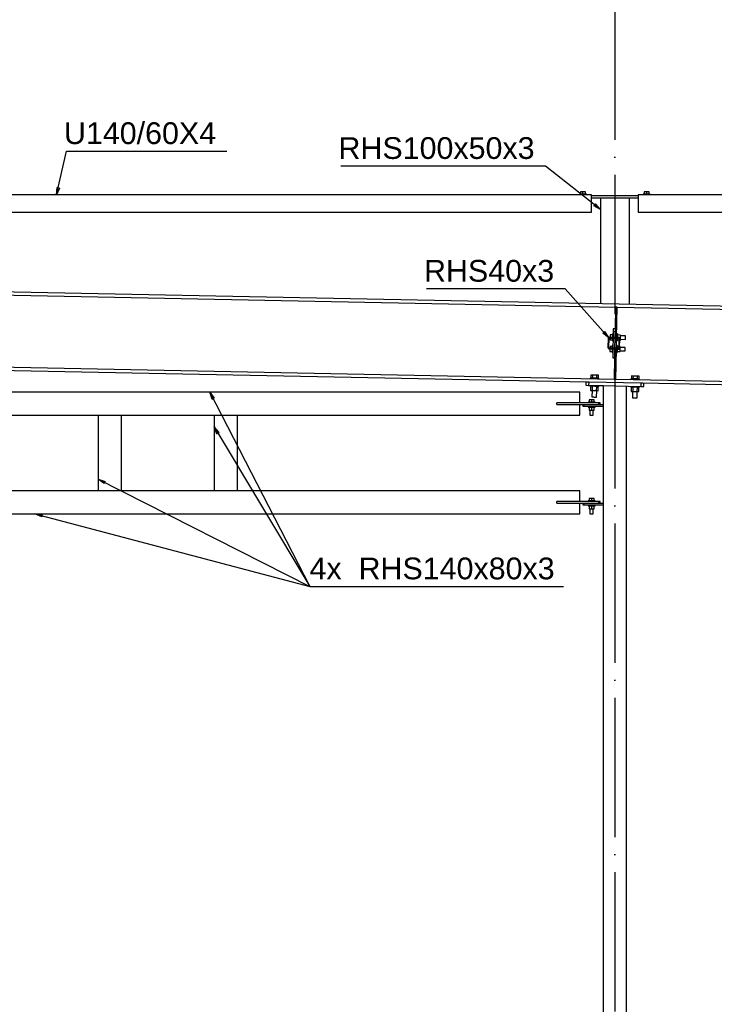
# Model space of a CAD drawing. Header units: millimetres. Extents: x 1814 to 94182, y 11562 to 49454.
# Tile 669 of 746: x 44176 to 44415, y 25254 to 25593. Entities that reach past the tile are written whole.
import ezdxf

# ---------------------------------------------------------------- set-up
doc = ezdxf.new("R2010")
doc.units = ezdxf.units.MM
doc.linetypes.add('ACAD_ISO04W100', pattern=[30, 24, -3, 0, -3])
for name, color, linetype in [('AS_Belki', 145, 'Continuous'), ('AS_Blachy', 30, 'Continuous'), ('AS_Sruby', 9, 'Continuous'), ('osie', 40, 'ACAD_ISO04W100')]:
    doc.layers.add(name, color=color, linetype=linetype)
doc.styles.add('ARIAL', font='arial.ttf')

msp = doc.modelspace()

# ---------------------------------------------------------------- linework, layer by layer
at = {"color": 0, "linetype": 'ByBlock', "lineweight": -2}
for p, q in [((44188.892, 25533.105), (44189.031, 25535.636)), ((44189.844, 25535.454), (44188.892, 25533.105)), ((44189.844, 25535.454), (44189.031, 25535.636)), ((44374.523, 25529.978), (44374.008, 25529.323)), ((44376.231, 25528.105), (44374.008, 25529.323)), ((44374.523, 25529.978), (44376.231, 25528.105)), ((44377.715, 25486.016), (44377.094, 25485.461)), ((44379.071, 25483.874), (44377.094, 25485.461)), ((44377.715, 25486.016), (44379.071, 25483.874)), ((44242.447, 25462.692), (44241.674, 25465.105)), ((44241.674, 25465.105), (44243.188, 25463.073)), ((44242.447, 25462.692), (44243.188, 25463.073)), ((44244.135, 25450.746), (44243.208, 25453.105)), ((44243.208, 25453.105), (44244.85, 25451.175)), ((44244.135, 25450.746), (44244.85, 25451.175)), ((44205.248, 25433.602), (44203.208, 25435.105)), ((44203.208, 25435.105), (44205.625, 25434.345)), ((44205.248, 25433.602), (44205.625, 25434.345)), ((44183.742, 25422.064), (44181.431, 25423.105)), ((44181.431, 25423.105), (44183.955, 25422.87)), ((44183.742, 25422.064), (44183.955, 25422.87))]:
    msp.add_line(p, q, dxfattribs=at)
at = {"color": 7}
for p in [(44241.674, 25465.105), (44243.208, 25453.105), (44203.208, 25435.105)]:
    msp.add_line(p, (44276.167, 25398.08), dxfattribs=at)
for points in [[(44188.892, 25533.105), (44192.242, 25548.105), (44247.581, 25548.105)], [(44376.231, 25528.105), (44357.305, 25542.982), (44286.833, 25542.982)], [(44379.071, 25483.874), (44364.064, 25500.665), (44316.311, 25500.665)], [(44181.431, 25423.105), (44276.167, 25398.08), (44363.527, 25398.08)]]:
    msp.add_lwpolyline(points, dxfattribs=at)
at = {"layer": 'AS_Belki', "linetype": 'Continuous', "ltscale": 0.25}
for p, q in [((44373.232, 25533.105), (44081.231, 25533.105)), ((44373.232, 25527.105), (44373.232, 25533.105)), ((44376.231, 25532.105), (44376.231, 25495.565)), ((44386.231, 25495.366), (44386.231, 25532.105)), ((44532.232, 25533.105), (44389.231, 25533.105)), ((44389.231, 25533.105), (44389.231, 25527.105)), ((44081.231, 25527.105), (44373.232, 25527.105)), ((44389.231, 25527.105), (44532.232, 25527.105)), ((44699.707, 25489.108), (43948.308, 25504.108)), ((44074.05, 25500.577), (44381.45, 25494.441)), ((44382.05, 25494.429), (44381.45, 25494.441)), ((44382.05, 25494.429), (44540.45, 25491.267)), ((44378.932, 25483.559), (44378.871, 25480.459)), ((44379.173, 25480.603), (44379.229, 25483.403)), ((44380.541, 25483.977), (44379.391, 25484)), ((44379.535, 25483.697), (44380.535, 25483.677)), ((44380.541, 25483.977), (44380.535, 25483.677)), ((44380.535, 25483.677), (44382.335, 25483.641)), ((44381.341, 25483.961), (44380.541, 25483.977)), ((44381.341, 25483.961), (44381.335, 25483.661)), ((44382.491, 25483.938), (44381.341, 25483.961)), ((44382.629, 25483.335), (44382.573, 25480.536)), ((44382.87, 25480.38), (44382.932, 25483.479)), ((44379.311, 25480.001), (44380.461, 25479.978)), ((44380.467, 25480.278), (44379.467, 25480.297)), ((44380.467, 25480.278), (44380.461, 25479.978)), ((44380.461, 25479.978), (44381.261, 25479.962)), ((44381.267, 25480.262), (44380.467, 25480.278)), ((44381.267, 25480.262), (44381.261, 25479.962)), ((44381.261, 25479.962), (44382.411, 25479.939)), ((44382.267, 25480.242), (44381.267, 25480.262)), ((44380.952, 25469.486), (44073.552, 25475.622)), ((44082.833, 25474.417), (44371.63, 25468.652)), ((44381.552, 25469.474), (44380.952, 25469.486)), ((44539.952, 25466.312), (44381.552, 25469.474)), ((44390.833, 25468.268), (44530.63, 25465.477)), ((44369.207, 25465.105), (44085.208, 25465.105)), ((44369.207, 25461.405), (44369.207, 25465.105)), ((44377.208, 25467.34), (44377.208, 25043.905)), ((44385.208, 25043.905), (44385.208, 25467.18)), ((44361.207, 25460.805), (44361.207, 25461.405)), ((44369.207, 25461.405), (44361.208, 25461.405)), ((44361.208, 25460.805), (44369.207, 25460.805)), ((44369.207, 25457.105), (44369.207, 25460.805)), ((44085.208, 25457.105), (44369.207, 25457.105)), ((44203.208, 25457.105), (44203.208, 25431.105)), ((44211.208, 25431.105), (44211.208, 25457.105)), ((44243.208, 25457.105), (44243.208, 25431.105)), ((44251.208, 25431.105), (44251.208, 25457.105)), ((44369.207, 25431.105), (44085.208, 25431.105)), ((44369.207, 25427.405), (44369.207, 25431.105)), ((44361.207, 25426.805), (44361.207, 25427.405)), ((44369.207, 25427.405), (44361.208, 25427.405)), ((44361.208, 25426.805), (44369.207, 25426.805)), ((44369.207, 25423.105), (44369.207, 25426.805)), ((44085.208, 25423.105), (44369.207, 25423.105))]:
    msp.add_line(p, q, dxfattribs=at)
for centre, start, end in [((44379.382, 25483.55), 88.85637, 178.85637), ((44382.482, 25483.488), 358.85637, 88.85637), ((44379.32, 25480.45), 178.85637, 268.85637), ((44382.42, 25480.389), 268.85637, 358.85637)]:
    msp.add_arc(centre, 0.45, start, end, dxfattribs=at)
at = {"layer": 'AS_Belki', "linetype": 'Continuous', "ltscale": 0.25, "extrusion": (0, 0, -1)}
for centre, start, end in [((-44379.529, 25483.397), 1.14363, 91.14363), ((-44382.329, 25483.341), 91.14363, 181.14363), ((-44379.473, 25480.597), 271.14363, 1.14363), ((-44382.273, 25480.542), 181.14363, 271.14363)]:
    msp.add_arc(centre, 0.3, start, end, dxfattribs=at)
at = {"layer": 'AS_Blachy', "linetype": 'Continuous', "ltscale": 0.25}
for p, q in [((44389.231, 25532.705), (44373.232, 25532.705)), ((44373.232, 25532.105), (44389.231, 25532.105)), ((44381.45, 25494.441), (44381.301, 25486.962)), ((44381.45, 25494.441), (44382.05, 25494.429)), ((44381.841, 25483.951), (44382.05, 25494.429)), ((44380.701, 25486.974), (44380.641, 25483.975)), ((44381.301, 25486.962), (44380.701, 25486.974)), ((44381.301, 25486.962), (44381.241, 25483.963)), ((44380.635, 25483.675), (44380.567, 25480.276)), ((44381.235, 25483.663), (44381.167, 25480.264)), ((44381.767, 25480.252), (44381.835, 25483.651)), ((44380.561, 25479.976), (44380.501, 25476.976)), ((44381.161, 25479.964), (44381.101, 25476.964)), ((44381.552, 25469.474), (44381.761, 25479.952)), ((44380.501, 25476.976), (44381.101, 25476.964)), ((44381.101, 25476.964), (44380.952, 25469.486)), ((44371.234, 25468.659), (44371.21, 25467.46)), ((44371.21, 25467.46), (44371.503, 25467.454)), ((44371.63, 25468.652), (44372.234, 25468.64)), ((44372.234, 25468.639), (44372.21, 25467.44)), ((44372.234, 25468.639), (44390.229, 25468.28)), ((44390.229, 25468.28), (44390.205, 25467.08)), ((44390.229, 25468.28), (44390.833, 25468.268)), ((44391.205, 25467.06), (44391.229, 25468.26)), ((44371.503, 25467.454), (44372.21, 25467.44)), ((44372.21, 25467.44), (44377.208, 25467.34)), ((44377.208, 25467.34), (44390.205, 25467.08)), ((44390.205, 25467.08), (44390.912, 25467.066)), ((44390.912, 25467.066), (44391.205, 25467.06)), ((44375.708, 25461.405), (44369.207, 25461.405)), ((44369.207, 25460.805), (44375.708, 25460.805)), ((44370.208, 25460.805), (44370.208, 25460.205)), ((44370.708, 25460.205), (44370.708, 25460.805)), ((44376.061, 25461.405), (44375.708, 25461.405)), ((44375.708, 25460.805), (44375.708, 25461.405)), ((44375.708, 25460.805), (44377.208, 25460.805)), ((44376.208, 25461.405), (44376.061, 25461.405)), ((44376.208, 25460.805), (44376.208, 25461.405)), ((44370.208, 25460.205), (44370.354, 25460.205)), ((44370.354, 25460.205), (44370.708, 25460.205)), ((44370.708, 25460.205), (44377.208, 25460.205)), ((44375.708, 25427.405), (44369.207, 25427.405)), ((44369.207, 25426.805), (44375.708, 25426.805)), ((44370.208, 25426.805), (44370.208, 25426.205)), ((44370.708, 25426.205), (44370.708, 25426.805)), ((44376.061, 25427.405), (44375.708, 25427.405)), ((44375.708, 25426.805), (44375.708, 25427.405)), ((44375.708, 25426.805), (44377.208, 25426.805)), ((44376.208, 25427.405), (44376.061, 25427.405)), ((44376.208, 25426.805), (44376.208, 25427.405)), ((44370.208, 25426.205), (44370.354, 25426.205)), ((44370.354, 25426.205), (44370.708, 25426.205)), ((44370.708, 25426.205), (44377.208, 25426.205))]:
    msp.add_line(p, q, dxfattribs=at)
at = {"layer": 'AS_Sruby', "linetype": 'Continuous', "ltscale": 0.25}
for p, q in [((44369.055, 25533.355), (44369.032, 25533.355)), ((44369.032, 25533.355), (44369.032, 25533.105)), ((44369.123, 25533.355), (44369.055, 25533.355)), ((44369.234, 25533.355), (44369.123, 25533.355)), ((44369.383, 25533.355), (44369.234, 25533.355)), ((44370.232, 25534.105), (44369.364, 25534.105)), ((44369.364, 25534.105), (44369.364, 25533.355)), ((44369.565, 25533.355), (44369.383, 25533.355)), ((44369.772, 25533.355), (44369.565, 25533.355)), ((44369.997, 25533.355), (44369.772, 25533.355)), ((44370.232, 25533.355), (44369.997, 25533.355)), ((44371.099, 25534.105), (44370.232, 25534.105)), ((44370.232, 25533.355), (44370.232, 25534.105)), ((44370.466, 25533.355), (44370.232, 25533.355)), ((44370.691, 25533.355), (44370.466, 25533.355)), ((44370.898, 25533.355), (44370.691, 25533.355)), ((44371.08, 25533.355), (44370.898, 25533.355)), ((44371.229, 25533.355), (44371.08, 25533.355)), ((44371.099, 25533.355), (44371.099, 25534.105)), ((44371.34, 25533.355), (44371.229, 25533.355)), ((44371.408, 25533.355), (44371.34, 25533.355)), ((44371.432, 25533.355), (44371.408, 25533.355)), ((44371.432, 25533.105), (44371.432, 25533.355)), ((44391.055, 25533.355), (44391.031, 25533.355)), ((44391.031, 25533.355), (44391.031, 25533.105)), ((44391.123, 25533.355), (44391.055, 25533.355)), ((44391.234, 25533.355), (44391.123, 25533.355)), ((44391.383, 25533.355), (44391.234, 25533.355)), ((44392.231, 25534.105), (44391.364, 25534.105)), ((44391.364, 25534.105), (44391.364, 25533.355)), ((44391.565, 25533.355), (44391.383, 25533.355)), ((44391.772, 25533.355), (44391.565, 25533.355)), ((44391.997, 25533.355), (44391.772, 25533.355)), ((44392.231, 25533.355), (44391.997, 25533.355)), ((44393.099, 25534.105), (44392.231, 25534.105)), ((44392.231, 25533.355), (44392.231, 25534.105)), ((44392.466, 25533.355), (44392.231, 25533.355)), ((44392.691, 25533.355), (44392.466, 25533.355)), ((44392.898, 25533.355), (44392.691, 25533.355)), ((44393.08, 25533.355), (44392.898, 25533.355)), ((44393.229, 25533.355), (44393.08, 25533.355)), ((44393.099, 25533.355), (44393.099, 25534.105)), ((44393.34, 25533.355), (44393.229, 25533.355)), ((44393.408, 25533.355), (44393.34, 25533.355)), ((44393.431, 25533.355), (44393.408, 25533.355)), ((44393.431, 25533.105), (44393.431, 25533.355)), ((44379.659, 25484.862), (44379.641, 25483.995)), ((44380.408, 25484.847), (44379.659, 25484.862)), ((44380.4, 25484.439), (44380.396, 25484.214)), ((44380.404, 25484.646), (44380.4, 25484.439)), ((44380.408, 25484.828), (44380.404, 25484.646)), ((44380.411, 25484.977), (44380.408, 25484.828)), ((44380.413, 25485.088), (44380.411, 25484.977)), ((44380.415, 25485.156), (44380.413, 25485.088)), ((44380.665, 25485.175), (44380.415, 25485.18)), ((44380.415, 25485.18), (44380.415, 25485.156)), ((44380.65, 25484.434), (44380.647, 25484.279)), ((44380.652, 25484.529), (44380.65, 25484.434)), ((44380.658, 25484.823), (44380.654, 25484.641)), ((44380.665, 25485.175), (44380.665, 25485.151)), ((44382.115, 25485.146), (44381.865, 25485.151)), ((44382.108, 25484.813), (44382.097, 25484.243)), ((44382.104, 25484.612), (44382.1, 25484.405)), ((44382.108, 25484.794), (44382.104, 25484.612)), ((44382.111, 25484.943), (44382.108, 25484.794)), ((44383.188, 25484.791), (44382.108, 25484.813)), ((44382.113, 25485.054), (44382.111, 25484.943)), ((44382.114, 25485.123), (44382.113, 25485.054)), ((44382.115, 25485.146), (44382.114, 25485.123)), ((44383.171, 25483.924), (44383.188, 25484.791)), ((44384.902, 25484.49), (44383.182, 25484.524)), ((44384.899, 25484.314), (44384.901, 25484.444)), ((44384.901, 25484.444), (44384.902, 25484.49)), ((44379.635, 25483.695), (44379.624, 25483.128)), ((44379.624, 25483.128), (44380.374, 25483.113)), ((44380.333, 25481.089), (44380.331, 25480.978)), ((44380.335, 25481.157), (44380.333, 25481.089)), ((44380.585, 25481.175), (44380.335, 25481.18)), ((44380.335, 25481.18), (44380.335, 25481.157)), ((44380.368, 25482.803), (44380.367, 25482.78)), ((44380.367, 25482.78), (44380.617, 25482.775)), ((44380.369, 25482.871), (44380.368, 25482.803)), ((44380.371, 25482.982), (44380.369, 25482.871)), ((44380.374, 25483.131), (44380.371, 25482.982)), ((44380.378, 25483.313), (44380.374, 25483.131)), ((44380.382, 25483.521), (44380.378, 25483.313)), ((44380.385, 25483.679), (44380.382, 25483.521)), ((44380.391, 25483.98), (44380.397, 25484.279)), ((44380.396, 25484.214), (44380.391, 25483.98)), ((44382.035, 25481.146), (44381.785, 25481.151)), ((44381.817, 25482.751), (44382.067, 25482.746)), ((44382.033, 25481.055), (44382.031, 25480.944)), ((44382.034, 25481.123), (44382.033, 25481.055)), ((44382.035, 25481.146), (44382.034, 25481.123)), ((44382.069, 25482.837), (44382.067, 25482.769)), ((44382.067, 25482.769), (44382.067, 25482.746)), ((44382.071, 25482.948), (44382.069, 25482.837)), ((44382.074, 25483.097), (44382.071, 25482.948)), ((44382.073, 25483.079), (44382.623, 25483.068)), ((44382.077, 25483.279), (44382.074, 25483.097)), ((44382.082, 25483.487), (44382.077, 25483.279)), ((44382.085, 25483.645), (44382.082, 25483.487)), ((44382.095, 25484.18), (44382.091, 25483.946)), ((44382.1, 25484.405), (44382.095, 25484.18)), ((44382.491, 25483.938), (44383.171, 25483.924)), ((44382.923, 25483.062), (44383.153, 25483.057)), ((44383.153, 25483.057), (44383.171, 25483.924)), ((44383.159, 25483.324), (44384.878, 25483.29)), ((44384.878, 25483.29), (44384.879, 25483.336)), ((44384.879, 25483.336), (44384.882, 25483.466)), ((44384.882, 25483.466), (44384.886, 25483.66)), ((44384.886, 25483.66), (44384.89, 25483.89)), ((44384.89, 25483.89), (44384.895, 25484.12)), ((44384.895, 25484.12), (44384.899, 25484.314)), ((44379.561, 25479.996), (44379.544, 25479.128)), ((44379.544, 25479.128), (44380.294, 25479.113)), ((44379.579, 25480.863), (44379.567, 25480.295)), ((44380.329, 25480.848), (44379.579, 25480.863)), ((44380.288, 25478.804), (44380.287, 25478.781)), ((44380.287, 25478.781), (44380.537, 25478.776)), ((44380.289, 25478.872), (44380.288, 25478.804)), ((44380.291, 25478.983), (44380.289, 25478.872)), ((44380.294, 25479.132), (44380.291, 25478.983)), ((44380.298, 25479.314), (44380.294, 25479.132)), ((44380.302, 25479.521), (44380.298, 25479.314)), ((44380.307, 25479.746), (44380.302, 25479.521)), ((44380.311, 25479.981), (44380.307, 25479.746)), ((44380.32, 25480.44), (44380.317, 25480.282)), ((44380.325, 25480.647), (44380.32, 25480.44)), ((44380.328, 25480.829), (44380.325, 25480.647)), ((44380.331, 25480.978), (44380.328, 25480.829)), ((44381.737, 25478.752), (44381.987, 25478.747)), ((44381.989, 25478.838), (44381.987, 25478.77)), ((44381.987, 25478.77), (44381.987, 25478.747)), ((44381.991, 25478.949), (44381.989, 25478.838)), ((44381.994, 25479.098), (44381.991, 25478.949)), ((44381.998, 25479.28), (44381.994, 25479.098)), ((44381.997, 25479.256), (44381.994, 25479.079)), ((44381.994, 25479.079), (44383.073, 25479.058)), ((44382.011, 25479.947), (44381.998, 25479.311)), ((44382.002, 25479.488), (44381.998, 25479.28)), ((44382.006, 25479.713), (44382.002, 25479.488)), ((44382.011, 25479.947), (44382.006, 25479.713)), ((44382.02, 25480.406), (44382.017, 25480.248)), ((44382.024, 25480.613), (44382.02, 25480.406)), ((44382.028, 25480.795), (44382.024, 25480.613)), ((44382.031, 25480.944), (44382.028, 25480.795)), ((44382.578, 25480.803), (44382.028, 25480.814)), ((44382.411, 25479.939), (44383.091, 25479.925)), ((44383.108, 25480.792), (44382.878, 25480.797)), ((44383.073, 25479.058), (44383.091, 25479.925)), ((44383.079, 25479.325), (44384.798, 25479.291)), ((44383.091, 25479.925), (44383.108, 25480.792)), ((44384.822, 25480.491), (44383.103, 25480.525)), ((44384.798, 25479.291), (44384.799, 25479.337)), ((44384.799, 25479.337), (44384.802, 25479.467)), ((44384.802, 25479.467), (44384.806, 25479.661)), ((44384.806, 25479.661), (44384.81, 25479.891)), ((44384.81, 25479.891), (44384.815, 25480.12)), ((44384.815, 25480.12), (44384.819, 25480.315)), ((44384.819, 25480.315), (44384.821, 25480.445)), ((44384.821, 25480.445), (44384.822, 25480.491)), ((44372.942, 25470.946), (44372.922, 25469.946)), ((44373.611, 25470.932), (44372.942, 25470.946)), ((44373.591, 25469.933), (44373.611, 25470.932)), ((44374.948, 25470.906), (44373.611, 25470.932)), ((44374.948, 25470.906), (44374.928, 25469.906)), ((44375.616, 25470.892), (44374.948, 25470.906)), ((44375.596, 25469.893), (44375.616, 25470.892)), ((44372.76, 25469.949), (44372.754, 25469.649)), ((44372.788, 25469.949), (44372.76, 25469.949)), ((44372.874, 25469.947), (44372.788, 25469.949)), ((44373.012, 25469.944), (44372.874, 25469.947)), ((44373.199, 25469.941), (44373.012, 25469.944)), ((44373.426, 25469.936), (44373.199, 25469.941)), ((44373.685, 25469.931), (44373.426, 25469.936)), ((44373.967, 25469.925), (44373.685, 25469.931)), ((44374.259, 25469.919), (44373.967, 25469.925)), ((44374.552, 25469.914), (44374.259, 25469.919)), ((44374.833, 25469.908), (44374.552, 25469.914)), ((44375.092, 25469.903), (44374.833, 25469.908)), ((44375.32, 25469.898), (44375.092, 25469.903)), ((44375.506, 25469.894), (44375.32, 25469.898)), ((44375.645, 25469.892), (44375.506, 25469.894)), ((44375.73, 25469.89), (44375.645, 25469.892)), ((44375.759, 25469.889), (44375.73, 25469.89)), ((44375.753, 25469.589), (44375.759, 25469.889)), ((44386.757, 25469.67), (44386.751, 25469.37)), ((44386.786, 25469.669), (44386.757, 25469.67)), ((44386.871, 25469.668), (44386.786, 25469.669)), ((44387.009, 25469.665), (44386.871, 25469.668)), ((44386.939, 25470.666), (44386.919, 25469.667)), ((44387.608, 25470.653), (44386.939, 25470.666)), ((44387.196, 25469.661), (44387.009, 25469.665)), ((44387.423, 25469.657), (44387.196, 25469.661)), ((44387.683, 25469.651), (44387.423, 25469.657)), ((44387.588, 25469.653), (44387.608, 25470.653)), ((44388.945, 25470.626), (44387.608, 25470.653)), ((44387.964, 25469.646), (44387.683, 25469.651)), ((44388.256, 25469.64), (44387.964, 25469.646)), ((44388.549, 25469.634), (44388.256, 25469.64)), ((44388.83, 25469.628), (44388.549, 25469.634)), ((44389.09, 25469.623), (44388.83, 25469.628)), ((44388.945, 25470.626), (44388.925, 25469.627)), ((44389.614, 25470.613), (44388.945, 25470.626)), ((44389.317, 25469.619), (44389.09, 25469.623)), ((44389.503, 25469.615), (44389.317, 25469.619)), ((44389.642, 25469.612), (44389.503, 25469.615)), ((44389.594, 25469.613), (44389.614, 25470.613)), ((44389.727, 25469.611), (44389.642, 25469.612)), ((44389.756, 25469.61), (44389.727, 25469.611)), ((44389.75, 25469.31), (44389.756, 25469.61)), ((44372.709, 25467.43), (44372.703, 25467.13)), ((44372.732, 25467.129), (44372.703, 25467.13)), ((44372.817, 25467.127), (44372.732, 25467.129)), ((44372.956, 25467.125), (44372.817, 25467.127)), ((44372.866, 25467.127), (44372.836, 25465.647)), ((44372.836, 25465.647), (44373.505, 25465.633)), ((44373.142, 25467.121), (44372.956, 25467.125)), ((44373.37, 25467.116), (44373.142, 25467.121)), ((44373.374, 25465.636), (44373.33, 25463.437)), ((44373.629, 25467.111), (44373.37, 25467.116)), ((44373.505, 25465.633), (44373.534, 25467.113)), ((44373.505, 25465.633), (44374.842, 25465.607)), ((44373.91, 25467.106), (44373.629, 25467.111)), ((44374.203, 25467.1), (44373.91, 25467.106)), ((44374.496, 25467.094), (44374.203, 25467.1)), ((44374.777, 25467.088), (44374.496, 25467.094)), ((44375.036, 25467.083), (44374.777, 25467.088)), ((44374.872, 25467.086), (44374.842, 25465.607)), ((44374.842, 25465.607), (44375.511, 25465.593)), ((44374.929, 25463.405), (44374.973, 25465.604)), ((44375.263, 25467.079), (44375.036, 25467.083)), ((44375.45, 25467.075), (44375.263, 25467.079)), ((44375.588, 25467.072), (44375.45, 25467.075)), ((44375.511, 25465.593), (44375.54, 25467.073)), ((44375.674, 25467.07), (44375.588, 25467.072)), ((44375.703, 25467.07), (44375.674, 25467.07)), ((44375.703, 25467.07), (44375.709, 25467.37)), ((44386.706, 25467.15), (44386.7, 25466.85)), ((44386.729, 25466.85), (44386.7, 25466.85)), ((44386.815, 25466.848), (44386.729, 25466.85)), ((44386.953, 25466.845), (44386.815, 25466.848)), ((44386.863, 25466.847), (44386.833, 25465.367)), ((44386.833, 25465.367), (44387.502, 25465.354)), ((44387.14, 25466.842), (44386.953, 25466.845)), ((44387.367, 25466.837), (44387.14, 25466.842)), ((44387.371, 25465.357), (44387.327, 25463.157)), ((44387.626, 25466.832), (44387.367, 25466.837)), ((44387.502, 25465.354), (44387.532, 25466.834)), ((44387.502, 25465.354), (44388.839, 25465.327)), ((44387.908, 25466.826), (44387.626, 25466.832)), ((44388.2, 25466.82), (44387.908, 25466.826)), ((44388.493, 25466.815), (44388.2, 25466.82)), ((44388.774, 25466.809), (44388.493, 25466.815)), ((44389.033, 25466.804), (44388.774, 25466.809)), ((44388.869, 25466.807), (44388.839, 25465.327)), ((44388.839, 25465.327), (44389.508, 25465.314)), ((44388.927, 25463.125), (44388.97, 25465.325)), ((44389.261, 25466.799), (44389.033, 25466.804)), ((44389.447, 25466.795), (44389.261, 25466.799)), ((44389.586, 25466.793), (44389.447, 25466.795)), ((44389.508, 25465.314), (44389.537, 25466.794)), ((44389.671, 25466.791), (44389.586, 25466.793)), ((44389.7, 25466.79), (44389.671, 25466.791)), ((44389.7, 25466.79), (44389.706, 25467.09)), ((44372.031, 25461.655), (44372.008, 25461.655)), ((44372.008, 25461.655), (44372.008, 25461.405)), ((44372.099, 25461.655), (44372.031, 25461.655)), ((44372.21, 25461.655), (44372.099, 25461.655)), ((44372.359, 25461.655), (44372.21, 25461.655)), ((44373.208, 25462.405), (44372.34, 25462.405)), ((44372.34, 25462.405), (44372.34, 25461.655)), ((44372.541, 25461.655), (44372.359, 25461.655)), ((44372.748, 25461.655), (44372.541, 25461.655)), ((44372.973, 25461.655), (44372.748, 25461.655)), ((44373.208, 25461.655), (44372.973, 25461.655)), ((44374.075, 25462.405), (44373.208, 25462.405)), ((44373.208, 25462.405), (44373.208, 25461.655)), ((44373.442, 25461.655), (44373.208, 25461.655)), ((44373.33, 25463.437), (44373.391, 25463.435)), ((44373.391, 25463.435), (44373.564, 25463.432)), ((44373.667, 25461.655), (44373.442, 25461.655)), ((44373.564, 25463.432), (44373.823, 25463.427)), ((44373.874, 25461.655), (44373.667, 25461.655)), ((44373.823, 25463.427), (44374.129, 25463.421)), ((44374.056, 25461.655), (44373.874, 25461.655)), ((44374.205, 25461.655), (44374.056, 25461.655)), ((44374.075, 25461.655), (44374.075, 25462.405)), ((44374.129, 25463.421), (44374.436, 25463.415)), ((44374.316, 25461.655), (44374.205, 25461.655)), ((44374.384, 25461.655), (44374.316, 25461.655)), ((44374.408, 25461.655), (44374.384, 25461.655)), ((44374.408, 25461.405), (44374.408, 25461.655)), ((44374.436, 25463.415), (44374.695, 25463.409)), ((44374.695, 25463.409), (44374.868, 25463.406)), ((44374.868, 25463.406), (44374.929, 25463.405)), ((44387.327, 25463.157), (44387.388, 25463.156)), ((44387.388, 25463.156), (44387.561, 25463.153)), ((44387.561, 25463.153), (44387.821, 25463.147)), ((44387.821, 25463.147), (44388.127, 25463.141)), ((44388.127, 25463.141), (44388.433, 25463.135)), ((44388.433, 25463.135), (44388.692, 25463.13)), ((44388.692, 25463.13), (44388.866, 25463.126)), ((44388.866, 25463.126), (44388.927, 25463.125)), ((44372.008, 25460.205), (44372.008, 25459.955)), ((44372.008, 25459.955), (44372.031, 25459.955)), ((44372.031, 25459.955), (44372.099, 25459.955)), ((44372.099, 25459.955), (44372.21, 25459.955)), ((44372.21, 25459.955), (44372.359, 25459.955)), ((44372.34, 25459.955), (44372.34, 25458.875)), ((44372.34, 25458.875), (44373.208, 25458.875)), ((44372.359, 25459.955), (44372.541, 25459.955)), ((44372.541, 25459.955), (44372.748, 25459.955)), ((44372.608, 25458.875), (44372.608, 25457.155)), ((44372.748, 25459.955), (44372.973, 25459.955)), ((44372.973, 25459.955), (44373.208, 25459.955)), ((44373.208, 25459.955), (44373.442, 25459.955)), ((44373.208, 25459.955), (44373.208, 25458.875)), ((44373.208, 25458.875), (44374.075, 25458.875)), ((44373.442, 25459.955), (44373.667, 25459.955)), ((44373.667, 25459.955), (44373.874, 25459.955)), ((44373.808, 25457.155), (44373.808, 25458.875)), ((44373.874, 25459.955), (44374.056, 25459.955)), ((44374.056, 25459.955), (44374.205, 25459.955)), ((44374.075, 25458.875), (44374.075, 25459.955)), ((44374.205, 25459.955), (44374.316, 25459.955)), ((44374.316, 25459.955), (44374.384, 25459.955)), ((44374.384, 25459.955), (44374.408, 25459.955)), ((44374.408, 25459.955), (44374.408, 25460.205)), ((44372.608, 25457.155), (44372.653, 25457.155)), ((44372.653, 25457.155), (44372.783, 25457.155)), ((44372.783, 25457.155), (44372.978, 25457.155)), ((44372.978, 25457.155), (44373.208, 25457.155)), ((44373.208, 25457.155), (44373.437, 25457.155)), ((44373.437, 25457.155), (44373.632, 25457.155)), ((44373.632, 25457.155), (44373.762, 25457.155)), ((44373.762, 25457.155), (44373.808, 25457.155)), ((44372.031, 25427.655), (44372.008, 25427.655)), ((44372.008, 25427.655), (44372.008, 25427.405)), ((44372.099, 25427.655), (44372.031, 25427.655)), ((44372.21, 25427.655), (44372.099, 25427.655)), ((44372.359, 25427.655), (44372.21, 25427.655)), ((44373.208, 25428.405), (44372.34, 25428.405)), ((44372.34, 25428.405), (44372.34, 25427.655)), ((44372.541, 25427.655), (44372.359, 25427.655)), ((44372.748, 25427.655), (44372.541, 25427.655)), ((44372.973, 25427.655), (44372.748, 25427.655)), ((44373.208, 25427.655), (44372.973, 25427.655)), ((44374.075, 25428.405), (44373.208, 25428.405)), ((44373.208, 25428.405), (44373.208, 25427.655)), ((44373.442, 25427.655), (44373.208, 25427.655)), ((44373.667, 25427.655), (44373.442, 25427.655)), ((44373.874, 25427.655), (44373.667, 25427.655)), ((44374.056, 25427.655), (44373.874, 25427.655)), ((44374.205, 25427.655), (44374.056, 25427.655)), ((44374.075, 25427.655), (44374.075, 25428.405)), ((44374.316, 25427.655), (44374.205, 25427.655)), ((44374.384, 25427.655), (44374.316, 25427.655)), ((44374.408, 25427.655), (44374.384, 25427.655)), ((44374.408, 25427.405), (44374.408, 25427.655)), ((44372.008, 25426.205), (44372.008, 25425.955)), ((44372.008, 25425.955), (44372.031, 25425.955)), ((44372.031, 25425.955), (44372.099, 25425.955)), ((44372.099, 25425.955), (44372.21, 25425.955)), ((44372.21, 25425.955), (44372.359, 25425.955)), ((44372.34, 25425.955), (44372.34, 25424.875)), ((44372.34, 25424.875), (44373.208, 25424.875)), ((44372.359, 25425.955), (44372.541, 25425.955)), ((44372.541, 25425.955), (44372.748, 25425.955)), ((44372.608, 25424.875), (44372.608, 25423.155)), ((44372.748, 25425.955), (44372.973, 25425.955)), ((44372.973, 25425.955), (44373.208, 25425.955)), ((44373.208, 25425.955), (44373.442, 25425.955)), ((44373.208, 25425.955), (44373.208, 25424.875)), ((44373.208, 25424.875), (44374.075, 25424.875)), ((44373.442, 25425.955), (44373.667, 25425.955)), ((44373.667, 25425.955), (44373.874, 25425.955)), ((44373.808, 25423.155), (44373.808, 25424.875)), ((44373.874, 25425.955), (44374.056, 25425.955)), ((44374.056, 25425.955), (44374.205, 25425.955)), ((44374.075, 25424.875), (44374.075, 25425.955)), ((44374.205, 25425.955), (44374.316, 25425.955)), ((44374.316, 25425.955), (44374.384, 25425.955)), ((44374.384, 25425.955), (44374.408, 25425.955)), ((44374.408, 25425.955), (44374.408, 25426.205)), ((44372.608, 25423.155), (44372.653, 25423.155)), ((44372.653, 25423.155), (44372.783, 25423.155)), ((44372.783, 25423.155), (44372.978, 25423.155)), ((44372.978, 25423.155), (44373.208, 25423.155)), ((44373.208, 25423.155), (44373.437, 25423.155)), ((44373.437, 25423.155), (44373.632, 25423.155)), ((44373.632, 25423.155), (44373.762, 25423.155)), ((44373.762, 25423.155), (44373.808, 25423.155))]:
    msp.add_line(p, q, dxfattribs=at)
at = {"layer": 'osie', "ltscale": 2}
msp.add_line((44381.208, 25660.206), (44381.208, 24914.705), dxfattribs=at)

# ---------------------------------------------------------------- texts
at = {"color": 7, "style": 'ARIAL'}
for s, p in [('U140/60X4 ', (44191.418, 25550.605)), ('RHS100x50x3 ', (44286.009, 25545.482)), ('RHS40x3 ', (44315.488, 25503.165)), ('4x  RHS140x80x3 ', (44276.034, 25400.58))]:
    msp.add_text(s, height=7.5, dxfattribs=at).set_placement(p)

doc.saveas('drawing.dxf')
